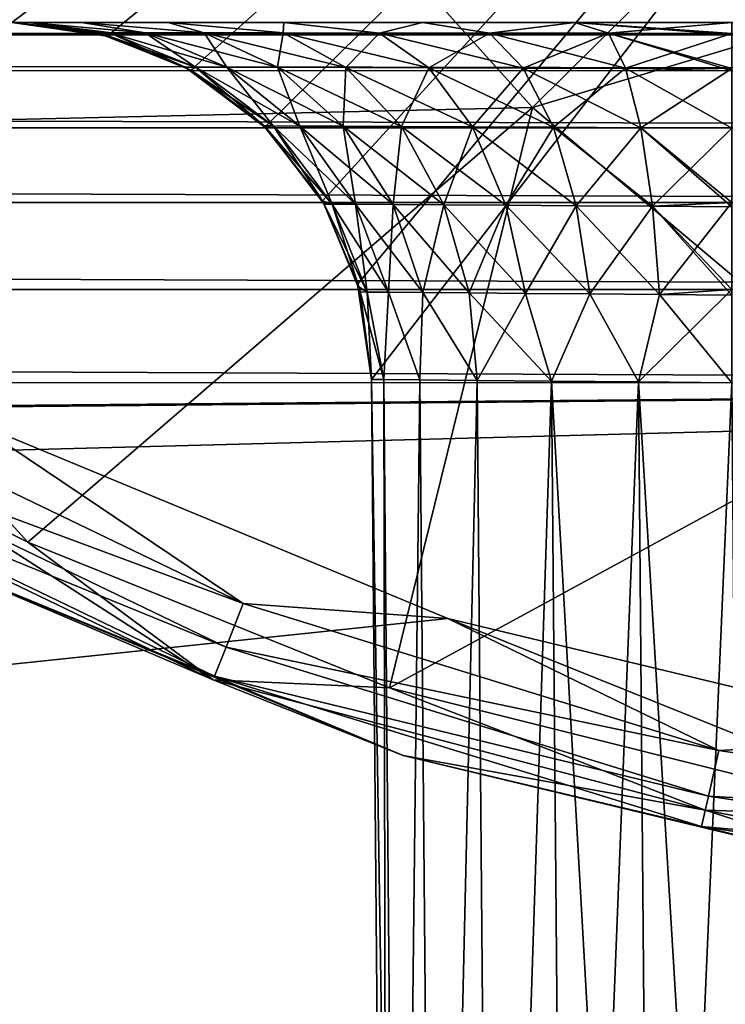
# Model space of a CAD drawing. Header units: metres. Extents: x -205 to 205, y -104 to 104.
# Tile 523 of 656: x -97.011 to -96.031, y 44.179 to 45.546. Entities that reach past the tile are written whole.
import ezdxf

# ---------------------------------------------------------------- set-up
doc = ezdxf.new("R2010")
doc.units = ezdxf.units.M
doc.layers.add('solid_01_2-CONSUMER_EHM_BOX_SW0001', color=7, linetype='CONTINUOUS')

msp = doc.modelspace()

# ---------------------------------------------------------------- linework, layer by layer
at = {"layer": 'solid_01_2-CONSUMER_EHM_BOX_SW0001'}
for points in [[(-200.010849, -74.958488), (-200.010773, 75.041512), (-0.010778, 75.04142)], [(-0.010849, -74.95858), (-200.010849, -74.958488), (-0.010778, 75.04142)], [(-91.959076, 42.820488, 75), (-76.402473, 63.637558, 75), (-185.602478, 63.645401, 75)], [(-92.726151, 42.986298, 75), (-91.959076, 42.820488, 75), (-185.602478, 63.645401, 75)], [(-93.500885, 43.041248, 75), (-92.726151, 42.986298, 75), (-185.602478, 63.645401, 75)], [(-168.500885, 43.051987, 75), (-93.500885, 43.041248, 75), (-185.602478, 63.645401, 75)], [(-105.253662, 47.139633, 63.099998), (-94.903656, 47.138889, 63.099998), (-105.111305, 45.524151, 63.099998)], [(-94.903656, 47.138889, 63.099998), (-104.978691, 45.542892, 63.099998), (-105.111305, 45.524151, 63.099998)], [(-94.903656, 47.138889, 63.099998), (-97.022362, 45.541752, 63.099998), (-104.978691, 45.542892, 63.099998)], [(-94.903656, 47.138889, 63.099998), (-96.889755, 45.522972, 63.099998), (-97.022362, 45.541752, 63.099998)], [(-94.903656, 47.138889, 63.099998), (-96.773636, 45.475456, 63.099998), (-96.889755, 45.522972, 63.099998)], [(-94.903656, 47.138889, 63.099998), (-96.670967, 45.396198, 63.099998), (-96.773636, 45.475456, 63.099998)], [(-94.903656, 47.138889, 63.099998), (-96.590851, 45.294205, 63.099998), (-96.670967, 45.396198, 63.099998)], [(-94.903656, 47.138889, 63.099998), (-96.542351, 45.17849, 63.099998), (-96.590851, 45.294205, 63.099998)], [(-94.903656, 47.138889, 63.099998), (-96.522453, 45.046043, 63.099998), (-96.542351, 45.17849, 63.099998)], [(-94.903656, 47.138889, 63.099998), (-96.500954, 42.541676, 63.099998), (-96.522453, 45.046043, 63.099998)], [(-94.903656, 47.138889, 63.099998), (-93.500954, 42.541248, 63.099998), (-96.500954, 42.541676, 63.099998)], [(-95.600647, 46.115814, 18.185246), (-96.742622, 45.915714, 17.920349), (-96.299217, 45.423752, 17.780788)], [(-95.187721, 45.756878, 18.055279), (-95.600647, 46.115814, 18.185246), (-96.299217, 45.423752, 17.780788)], [(-96.742622, 45.915714, 17.920349), (-97.963486, 46.037395, 17.564064), (-97.523697, 45.39566, 17.425642)], [(-96.299217, 45.423752, 17.780788), (-96.742622, 45.915714, 17.920349), (-97.523697, 45.39566, 17.425642)], [(-95.187721, 45.756878, 18.055279), (-96.299217, 45.423752, 17.780788), (-95.795616, 45.000229, 17.622282)], [(-123.785095, 45.545582, 46.5), (-93.500526, 45.541248, 47.5), (-93.500526, 45.541248, 46.5)], [(-94.761421, 45.541428, 47.5), (-93.500526, 45.541248, 47.5), (-123.785095, 45.545582, 46.5)], [(-123.785095, 45.545582, 46.5), (-93.500526, 45.541248, 46.5), (-93.500526, 45.524345, 46.371098)], [(-123.785095, 45.545582, 46.5), (-93.500526, 45.524345, 46.371098), (-123.785095, 45.528553, 46.370613)], [(-96.805328, 45.541721, 47.877953), (-123.785095, 45.545582, 46.5), (-105.978745, 45.543034, 47.5)], [(-94.761421, 45.541428, 47.5), (-123.785095, 45.545582, 46.5), (-96.022316, 45.541611, 47.5)], [(-96.240219, 45.541641, 47.524025), (-96.022316, 45.541611, 47.5), (-123.785095, 45.545582, 46.5)], [(-96.644348, 45.541698, 47.716984), (-123.785095, 45.545582, 46.5), (-96.805328, 45.541721, 47.877953)], [(-96.451912, 45.541672, 47.596966), (-123.785095, 45.545582, 46.5), (-96.644348, 45.541698, 47.716984)], [(-96.240219, 45.541641, 47.524025), (-123.785095, 45.545582, 46.5), (-96.451912, 45.541672, 47.596966)], [(-96.998329, 45.541748, 48.282085), (-105.978745, 45.543034, 47.5), (-105.760834, 45.543003, 47.524025)], [(-96.925369, 45.541737, 48.070389), (-105.978745, 45.543034, 47.5), (-96.998329, 45.541748, 48.282085)], [(-96.805328, 45.541721, 47.877953), (-105.978745, 45.543034, 47.5), (-96.925369, 45.541737, 48.070389)], [(-96.998329, 45.541748, 48.282085), (-105.760834, 45.543003, 47.524025), (-97.022362, 45.541752, 48.499981)], [(-97.022362, 45.541752, 54.500011), (-96.998329, 45.541748, 54.717911), (-96.904404, 45.527622, 54.5)], [(-97.022362, 45.541752, 51.499996), (-97.022362, 45.541752, 54.500011), (-96.904404, 45.527622, 54.5)], [(-97.022362, 45.541752, 48.499981), (-96.904404, 45.527622, 54.5), (-96.893707, 45.524895, 48.5)], [(-97.022362, 45.541752, 51.499996), (-96.904404, 45.527622, 54.5), (-97.022362, 45.541752, 48.499981)], [(-96.998329, 45.541748, 57.282085), (-96.998329, 45.541748, 54.717911), (-97.022362, 45.541752, 54.500011)], [(-96.998329, 45.541748, 57.282085), (-97.022362, 45.541752, 54.500011), (-97.022362, 45.541752, 57.499981)], [(-96.889755, 45.522972, 63.099998), (-97.022362, 45.541752, 60.299992), (-97.022362, 45.541752, 63.099998)], [(-96.889755, 45.522972, 63.099998), (-97.022362, 45.541752, 57.499981), (-97.022362, 45.541752, 60.299992)], [(-96.889755, 45.522972, 63.099998), (-96.904411, 45.527622, 57.5), (-97.022362, 45.541752, 57.499981)], [(-96.887543, 45.527641, 57.327911), (-97.022362, 45.541752, 57.499981), (-96.904411, 45.527622, 57.5)], [(-96.998329, 45.541748, 57.282085), (-97.022362, 45.541752, 57.499981), (-96.887543, 45.527641, 57.327911)], [(-97.022362, 45.541752, 48.499981), (-96.893707, 45.524895, 48.5), (-96.887543, 45.527641, 48.327911)], [(-96.998329, 45.541748, 48.282085), (-97.022362, 45.541752, 48.499981), (-96.887543, 45.527641, 48.327911)], [(-96.998329, 45.541748, 54.717911), (-96.83712, 45.527576, 54.837486), (-96.887543, 45.527641, 54.672089)], [(-96.998329, 45.541748, 54.717911), (-96.925369, 45.541737, 54.929611), (-96.83712, 45.527576, 54.837486)], [(-96.998329, 45.541748, 54.717911), (-96.887543, 45.527641, 54.672089), (-96.904404, 45.527622, 54.5)], [(-96.925369, 45.541737, 57.070389), (-96.925369, 45.541737, 54.929611), (-96.998329, 45.541748, 54.717911)], [(-96.925369, 45.541737, 57.070389), (-96.998329, 45.541748, 54.717911), (-96.998329, 45.541748, 57.282085)], [(-96.998329, 45.541748, 57.282085), (-96.887543, 45.527641, 57.327911), (-96.83712, 45.527576, 57.162514)], [(-96.925369, 45.541737, 57.070389), (-96.998329, 45.541748, 57.282085), (-96.83712, 45.527576, 57.162514)], [(-96.998329, 45.541748, 48.282085), (-96.887543, 45.527641, 48.327911), (-96.83712, 45.527576, 48.162514)], [(-96.925369, 45.541737, 48.070389), (-96.998329, 45.541748, 48.282085), (-96.83712, 45.527576, 48.162514)], [(-96.925369, 45.541737, 54.929611), (-96.755287, 45.527466, 54.989738), (-96.83712, 45.527576, 54.837486)], [(-96.925369, 45.541737, 54.929611), (-96.805328, 45.541721, 55.122047), (-96.755287, 45.527466, 54.989738)], [(-96.805328, 45.541721, 56.877953), (-96.805328, 45.541721, 55.122047), (-96.925369, 45.541737, 54.929611)], [(-96.805328, 45.541721, 56.877953), (-96.925369, 45.541737, 54.929611), (-96.925369, 45.541737, 57.070389)], [(-96.925369, 45.541737, 57.070389), (-96.83712, 45.527576, 57.162514), (-96.755295, 45.527466, 57.010262)], [(-96.805328, 45.541721, 56.877953), (-96.925369, 45.541737, 57.070389), (-96.755295, 45.527466, 57.010262)], [(-96.925369, 45.541737, 48.070389), (-96.83712, 45.527576, 48.162514), (-96.755295, 45.527466, 48.010262)], [(-96.805328, 45.541721, 47.877953), (-96.925369, 45.541737, 48.070389), (-96.755295, 45.527466, 48.010262)], [(-96.805328, 45.541721, 55.122047), (-96.645287, 45.527321, 55.12294), (-96.755287, 45.527466, 54.989738)], [(-96.805328, 45.541721, 55.122047), (-96.644348, 45.541698, 55.283016), (-96.645287, 45.527321, 55.12294)], [(-96.644348, 45.541698, 56.716984), (-96.644348, 45.541698, 55.283016), (-96.805328, 45.541721, 55.122047)], [(-96.644348, 45.541698, 56.716984), (-96.805328, 45.541721, 55.122047), (-96.805328, 45.541721, 56.877953)], [(-96.805328, 45.541721, 56.877953), (-96.755295, 45.527466, 57.010262), (-96.645287, 45.527325, 56.87706)], [(-96.644348, 45.541698, 56.716984), (-96.805328, 45.541721, 56.877953), (-96.645287, 45.527325, 56.87706)], [(-96.805328, 45.541721, 47.877953), (-96.755295, 45.527466, 48.010262), (-96.645287, 45.527325, 47.87706)], [(-96.644348, 45.541698, 47.716984), (-96.805328, 45.541721, 47.877953), (-96.645287, 45.527325, 47.87706)], [(-96.644348, 45.541698, 55.283016), (-96.511429, 45.527145, 55.231964), (-96.645287, 45.527321, 55.12294)], [(-96.644348, 45.541698, 56.716984), (-96.645287, 45.527325, 56.87706), (-96.511429, 45.527145, 56.768036)], [(-96.644348, 45.541698, 47.716984), (-96.645287, 45.527325, 47.87706), (-96.511429, 45.527145, 47.768036)], [(-96.644348, 45.541698, 55.283016), (-96.451912, 45.541672, 55.403034), (-96.511429, 45.527145, 55.231964)], [(-96.451912, 45.541672, 56.596966), (-96.451912, 45.541672, 55.403034), (-96.644348, 45.541698, 55.283016)], [(-96.451912, 45.541672, 56.596966), (-96.644348, 45.541698, 55.283016), (-96.644348, 45.541698, 56.716984)], [(-96.451912, 45.541672, 56.596966), (-96.644348, 45.541698, 56.716984), (-96.511429, 45.527145, 56.768036)], [(-96.451912, 45.541672, 47.596966), (-96.644348, 45.541698, 47.716984), (-96.511429, 45.527145, 47.768036)], [(-96.451912, 45.541672, 55.403034), (-96.358948, 45.526943, 55.312637), (-96.511429, 45.527145, 55.231964)], [(-96.451912, 45.541672, 56.596966), (-96.511429, 45.527145, 56.768036), (-96.358948, 45.526943, 56.687363)], [(-96.451912, 45.541672, 47.596966), (-96.511429, 45.527145, 47.768036), (-96.358948, 45.526943, 47.687363)], [(-96.451912, 45.541672, 55.403034), (-96.240219, 45.541641, 55.475975), (-96.358948, 45.526943, 55.312637)], [(-96.240219, 45.541641, 56.524025), (-96.240219, 45.541641, 55.475975), (-96.451912, 45.541672, 55.403034)], [(-96.240219, 45.541641, 56.524025), (-96.451912, 45.541672, 55.403034), (-96.451912, 45.541672, 56.596966)], [(-96.240219, 45.541641, 56.524025), (-96.451912, 45.541672, 56.596966), (-96.358948, 45.526943, 56.687363)], [(-96.240219, 45.541641, 47.524025), (-96.451912, 45.541672, 47.596966), (-96.358948, 45.526943, 47.687363)], [(-96.240219, 45.541641, 55.475975), (-96.193779, 45.526722, 55.361912), (-96.358948, 45.526943, 55.312637)], [(-96.240219, 45.541641, 56.524025), (-96.358948, 45.526943, 56.687363), (-96.193779, 45.526722, 56.638084)], [(-96.240219, 45.541641, 47.524025), (-96.358948, 45.526943, 47.687363), (-96.193779, 45.526722, 47.638084)], [(-96.240219, 45.541641, 55.475975), (-96.022308, 45.541611, 55.5), (-96.193779, 45.526722, 55.361912)], [(-96.022316, 45.541611, 56.5), (-96.022308, 45.541611, 55.5), (-96.240219, 45.541641, 55.475975)], [(-96.022316, 45.541611, 56.5), (-96.240219, 45.541641, 55.475975), (-96.240219, 45.541641, 56.524025)], [(-96.240219, 45.541641, 56.524025), (-96.193779, 45.526722, 56.638084), (-96.022324, 45.526459, 56.62215)], [(-96.022316, 45.541611, 56.5), (-96.240219, 45.541641, 56.524025), (-96.022324, 45.526459, 56.62215)], [(-96.240219, 45.541641, 47.524025), (-96.022324, 45.524586, 47.629364), (-96.022316, 45.541611, 47.5)], [(-96.240219, 45.541641, 47.524025), (-96.193779, 45.526722, 47.638084), (-96.022324, 45.524586, 47.629364)], [(-96.193779, 45.526722, 55.361912), (-96.022308, 45.541611, 55.5), (-96.022324, 45.526459, 55.377846)], [(-123.785095, 45.528553, 46.370613), (-93.500534, 45.474457, 46.25034), (-123.785103, 45.478561, 46.249939)], [(-123.785095, 45.528553, 46.370613), (-93.500526, 45.524345, 46.371098), (-93.500534, 45.474457, 46.25034)], [(-96.887543, 45.527641, 57.327911), (-96.904411, 45.527622, 57.5), (-96.766884, 45.479858, 57.351913)], [(-96.889755, 45.522972, 63.099998), (-96.781479, 45.479862, 57.5), (-96.904411, 45.527622, 57.5)], [(-96.766884, 45.479858, 57.351913), (-96.904411, 45.527622, 57.5), (-96.781479, 45.479862, 57.5)], [(-96.904404, 45.527622, 54.5), (-96.887543, 45.527641, 54.672089), (-96.781479, 45.479862, 54.5)], [(-96.893707, 45.524895, 48.5), (-96.904404, 45.527622, 54.5), (-96.781479, 45.479862, 54.5)], [(-96.887543, 45.527641, 48.327911), (-96.893707, 45.524895, 48.5), (-96.766884, 45.479858, 48.351913)], [(-96.893707, 45.524895, 48.5), (-96.781479, 45.479862, 54.5), (-96.773598, 45.475437, 48.5)], [(-96.893707, 45.524895, 48.5), (-96.773598, 45.475437, 48.5), (-96.766884, 45.479858, 48.351913)], [(-96.887543, 45.527641, 54.672089), (-96.766884, 45.479858, 54.648087), (-96.781479, 45.479862, 54.5)], [(-96.887543, 45.527641, 54.672089), (-96.83712, 45.527576, 54.837486), (-96.766884, 45.479858, 54.648087)], [(-96.887543, 45.527641, 57.327911), (-96.766884, 45.479858, 57.351913), (-96.723488, 45.479733, 57.209587)], [(-96.83712, 45.527576, 57.162514), (-96.887543, 45.527641, 57.327911), (-96.723488, 45.479733, 57.209587)], [(-96.887543, 45.527641, 48.327911), (-96.766884, 45.479858, 48.351913), (-96.723488, 45.479733, 48.209587)], [(-96.83712, 45.527576, 48.162514), (-96.887543, 45.527641, 48.327911), (-96.723488, 45.479733, 48.209587)], [(-96.83712, 45.527576, 54.837486), (-96.723488, 45.479733, 54.790413), (-96.766884, 45.479858, 54.648087)], [(-96.83712, 45.527576, 54.837486), (-96.755287, 45.527466, 54.989738), (-96.723488, 45.479733, 54.790413)], [(-96.83712, 45.527576, 57.162514), (-96.723488, 45.479733, 57.209587), (-96.653061, 45.479527, 57.078579)], [(-96.755295, 45.527466, 57.010262), (-96.83712, 45.527576, 57.162514), (-96.653061, 45.479527, 57.078579)], [(-96.83712, 45.527576, 48.162514), (-96.723488, 45.479733, 48.209587), (-96.653061, 45.479527, 48.078579)], [(-96.755295, 45.527466, 48.010262), (-96.83712, 45.527576, 48.162514), (-96.653061, 45.479527, 48.078579)], [(-96.755295, 45.527466, 57.010262), (-96.653061, 45.479527, 57.078579), (-96.558388, 45.479252, 56.963974)], [(-96.645287, 45.527325, 56.87706), (-96.755295, 45.527466, 57.010262), (-96.558388, 45.479252, 56.963974)], [(-96.755295, 45.527466, 48.010262), (-96.653061, 45.479527, 48.078579), (-96.558388, 45.479252, 47.963974)], [(-96.645287, 45.527325, 47.87706), (-96.755295, 45.527466, 48.010262), (-96.558388, 45.479252, 47.963974)], [(-96.755287, 45.527466, 54.989738), (-96.653061, 45.479527, 54.921417), (-96.723488, 45.479733, 54.790413)], [(-96.755287, 45.527466, 54.989738), (-96.645287, 45.527321, 55.12294), (-96.653061, 45.479527, 54.921417)], [(-96.645287, 45.527321, 55.12294), (-96.558388, 45.479252, 55.036026), (-96.653061, 45.479527, 54.921417)], [(-96.645287, 45.527325, 56.87706), (-96.558388, 45.479252, 56.963974), (-96.443192, 45.478916, 56.870182)], [(-96.511429, 45.527145, 56.768036), (-96.645287, 45.527325, 56.87706), (-96.443192, 45.478916, 56.870182)], [(-96.645287, 45.527325, 47.87706), (-96.558388, 45.479252, 47.963974), (-96.443192, 45.478916, 47.870182)], [(-96.511429, 45.527145, 47.768036), (-96.645287, 45.527325, 47.87706), (-96.443192, 45.478916, 47.870182)], [(-96.645287, 45.527321, 55.12294), (-96.511429, 45.527145, 55.231964), (-96.558388, 45.479252, 55.036026)], [(-96.511429, 45.527145, 55.231964), (-96.443192, 45.478912, 55.129818), (-96.558388, 45.479252, 55.036026)], [(-96.511429, 45.527145, 55.231964), (-96.358948, 45.526943, 55.312637), (-96.443192, 45.478912, 55.129818)], [(-96.511429, 45.527145, 56.768036), (-96.443192, 45.478916, 56.870182), (-96.311974, 45.478527, 56.800793)], [(-96.358948, 45.526943, 56.687363), (-96.511429, 45.527145, 56.768036), (-96.311974, 45.478527, 56.800793)], [(-96.511429, 45.527145, 47.768036), (-96.443192, 45.478916, 47.870182), (-96.311974, 45.478527, 47.800793)], [(-96.358948, 45.526943, 47.687363), (-96.511429, 45.527145, 47.768036), (-96.311974, 45.478527, 47.800793)], [(-96.358948, 45.526943, 55.312637), (-96.311966, 45.478527, 55.199207), (-96.443192, 45.478912, 55.129818)], [(-96.358948, 45.526943, 55.312637), (-96.193779, 45.526722, 55.361912), (-96.311966, 45.478527, 55.199207)], [(-96.358948, 45.526943, 56.687363), (-96.311974, 45.478527, 56.800793), (-96.169853, 45.478111, 56.758423)], [(-96.193779, 45.526722, 56.638084), (-96.358948, 45.526943, 56.687363), (-96.169853, 45.478111, 56.758423)], [(-96.358948, 45.526943, 47.687363), (-96.311974, 45.478527, 47.800793), (-96.169853, 45.478111, 47.758423)], [(-96.193779, 45.526722, 47.638084), (-96.358948, 45.526943, 47.687363), (-96.169853, 45.478111, 47.758423)], [(-96.193779, 45.526722, 55.361912), (-96.169853, 45.478111, 55.241573), (-96.311966, 45.478527, 55.199207)], [(-96.193779, 45.526722, 55.361912), (-96.022324, 45.526459, 55.377846), (-96.169853, 45.478111, 55.241573)], [(-96.193779, 45.526722, 56.638084), (-96.169853, 45.478111, 56.758423), (-96.022331, 45.477642, 56.744694)], [(-96.022324, 45.526459, 56.62215), (-96.193779, 45.526722, 56.638084), (-96.022331, 45.477642, 56.744694)], [(-96.193779, 45.526722, 47.638084), (-96.022331, 45.474613, 47.750015), (-96.022324, 45.524586, 47.629364)], [(-96.193779, 45.526722, 47.638084), (-96.169853, 45.478111, 47.758423), (-96.022331, 45.474613, 47.750015)], [(-96.169853, 45.478111, 55.241573), (-96.022324, 45.526459, 55.377846), (-96.022331, 45.477642, 55.255306)], [(-96.889755, 45.522972, 63.099998), (-96.773636, 45.475456, 63.099998), (-96.781479, 45.479862, 57.5)], [(-123.785103, 45.478561, 46.249939), (-93.500549, 45.394985, 46.146633), (-123.78511, 45.399086, 46.146397)], [(-123.785103, 45.478561, 46.249939), (-93.500534, 45.474457, 46.25034), (-93.500549, 45.394985, 46.146633)], [(-96.781479, 45.479862, 54.5), (-96.766884, 45.479858, 54.648087), (-96.67173, 45.398132, 54.5)], [(-96.773598, 45.475437, 48.5), (-96.781479, 45.479862, 54.5), (-96.67173, 45.398132, 54.5)], [(-96.766884, 45.479858, 57.351913), (-96.781479, 45.479862, 57.5), (-96.659195, 45.398071, 57.373337)], [(-96.670967, 45.396198, 63.099998), (-96.67173, 45.398132, 57.5), (-96.781479, 45.479862, 57.5)], [(-96.659195, 45.398071, 57.373337), (-96.781479, 45.479862, 57.5), (-96.67173, 45.398132, 57.5)], [(-96.773636, 45.475456, 63.099998), (-96.670967, 45.396198, 63.099998), (-96.781479, 45.479862, 57.5)], [(-96.766884, 45.479858, 48.351913), (-96.773598, 45.475437, 48.5), (-96.659195, 45.398071, 48.373337)], [(-96.773598, 45.475437, 48.5), (-96.67173, 45.398132, 54.5), (-96.670364, 45.396782, 48.5)], [(-96.773598, 45.475437, 48.5), (-96.670364, 45.396782, 48.5), (-96.659195, 45.398071, 48.373337)], [(-96.766884, 45.479858, 54.648087), (-96.659195, 45.398071, 54.626663), (-96.67173, 45.398132, 54.5)], [(-96.766884, 45.479858, 54.648087), (-96.723488, 45.479733, 54.790413), (-96.659195, 45.398071, 54.626663)], [(-96.766884, 45.479858, 57.351913), (-96.659195, 45.398071, 57.373337), (-96.622086, 45.397892, 57.251598)], [(-96.723488, 45.479733, 57.209587), (-96.766884, 45.479858, 57.351913), (-96.622086, 45.397892, 57.251598)], [(-96.766884, 45.479858, 48.351913), (-96.659195, 45.398071, 48.373337), (-96.622086, 45.397892, 48.251598)], [(-96.723488, 45.479733, 48.209587), (-96.766884, 45.479858, 48.351913), (-96.622086, 45.397892, 48.251598)], [(-96.723488, 45.479733, 54.790413), (-96.622078, 45.397892, 54.748402), (-96.659195, 45.398071, 54.626663)], [(-96.723488, 45.479733, 54.790413), (-96.653061, 45.479527, 54.921417), (-96.622078, 45.397892, 54.748402)], [(-96.723488, 45.479733, 57.209587), (-96.622086, 45.397892, 57.251598), (-96.561852, 45.397602, 57.139534)], [(-96.653061, 45.479527, 57.078579), (-96.723488, 45.479733, 57.209587), (-96.561852, 45.397602, 57.139534)], [(-96.723488, 45.479733, 48.209587), (-96.622086, 45.397892, 48.251598), (-96.561852, 45.397602, 48.139534)], [(-96.653061, 45.479527, 48.078579), (-96.723488, 45.479733, 48.209587), (-96.561852, 45.397602, 48.139534)], [(-96.653061, 45.479527, 54.921417), (-96.561852, 45.397602, 54.860466), (-96.622078, 45.397892, 54.748402)], [(-96.653061, 45.479527, 54.921417), (-96.558388, 45.479252, 55.036026), (-96.561852, 45.397602, 54.860466)], [(-96.653061, 45.479527, 57.078579), (-96.561852, 45.397602, 57.139534), (-96.480888, 45.397209, 57.041489)], [(-96.558388, 45.479252, 56.963974), (-96.653061, 45.479527, 57.078579), (-96.480888, 45.397209, 57.041489)], [(-96.653061, 45.479527, 48.078579), (-96.561852, 45.397602, 48.139534), (-96.480888, 45.397209, 48.041489)], [(-96.558388, 45.479252, 47.963974), (-96.653061, 45.479527, 48.078579), (-96.480888, 45.397209, 48.041489)], [(-96.558388, 45.479252, 55.036026), (-96.480888, 45.397209, 54.958511), (-96.561852, 45.397602, 54.860466)], [(-96.558388, 45.479252, 55.036026), (-96.443192, 45.478912, 55.129818), (-96.480888, 45.397209, 54.958511)], [(-96.558388, 45.479252, 56.963974), (-96.480888, 45.397209, 57.041489), (-96.382362, 45.396729, 56.961235)], [(-96.443192, 45.478916, 56.870182), (-96.558388, 45.479252, 56.963974), (-96.382362, 45.396729, 56.961235)], [(-96.558388, 45.479252, 47.963974), (-96.480888, 45.397209, 48.041489), (-96.382362, 45.396729, 47.961235)], [(-96.443192, 45.478916, 47.870182), (-96.558388, 45.479252, 47.963974), (-96.382362, 45.396729, 47.961235)], [(-96.443192, 45.478912, 55.129818), (-96.382362, 45.396729, 55.038761), (-96.480888, 45.397209, 54.958511)], [(-96.443192, 45.478916, 56.870182), (-96.382362, 45.396729, 56.961235), (-96.270126, 45.396183, 56.901852)], [(-96.311974, 45.478527, 56.800793), (-96.443192, 45.478916, 56.870182), (-96.270126, 45.396183, 56.901852)], [(-96.443192, 45.478916, 47.870182), (-96.382362, 45.396729, 47.961235), (-96.270126, 45.396183, 47.901852)], [(-96.311974, 45.478527, 47.800793), (-96.443192, 45.478916, 47.870182), (-96.270126, 45.396183, 47.901852)], [(-96.443192, 45.478912, 55.129818), (-96.311966, 45.478527, 55.199207), (-96.382362, 45.396729, 55.038761)], [(-96.311966, 45.478527, 55.199207), (-96.270126, 45.396183, 55.098148), (-96.382362, 45.396729, 55.038761)], [(-96.311974, 45.478527, 56.800793), (-96.270126, 45.396183, 56.901852), (-96.148552, 45.395588, 56.865578)], [(-96.169853, 45.478111, 56.758423), (-96.311974, 45.478527, 56.800793), (-96.148552, 45.395588, 56.865578)], [(-96.311974, 45.478527, 47.800793), (-96.270126, 45.396183, 47.901852), (-96.148552, 45.395588, 47.865578)], [(-96.169853, 45.478111, 47.758423), (-96.311974, 45.478527, 47.800793), (-96.148552, 45.395588, 47.865578)], [(-96.311966, 45.478527, 55.199207), (-96.169853, 45.478111, 55.241573), (-96.270126, 45.396183, 55.098148)], [(-96.169853, 45.478111, 55.241573), (-96.148552, 45.395588, 55.134422), (-96.270126, 45.396183, 55.098148)], [(-96.169853, 45.478111, 55.241573), (-96.022331, 45.477642, 55.255306), (-96.148552, 45.395588, 55.134422)], [(-96.169853, 45.478111, 56.758423), (-96.148552, 45.395588, 56.865578), (-96.022346, 45.394966, 56.853752)], [(-96.022331, 45.477642, 56.744694), (-96.169853, 45.478111, 56.758423), (-96.022346, 45.394966, 56.853752)], [(-96.169853, 45.478111, 47.758423), (-96.022346, 45.394966, 47.853752), (-96.022331, 45.474613, 47.750015)], [(-96.169853, 45.478111, 47.758423), (-96.148552, 45.395588, 47.865578), (-96.022346, 45.394966, 47.853752)], [(-96.148552, 45.395588, 55.134422), (-96.022331, 45.477642, 55.255306), (-96.022346, 45.394966, 55.146248)], [(-96.299217, 45.423752, 17.780788), (-97.523697, 45.39566, 17.425642), (-97.00016, 44.820068, 17.260666)], [(-96.299217, 45.423752, 17.780788), (-97.00016, 44.820068, 17.260666), (-96.497528, 44.617958, 17.260666)], [(-95.795616, 45.000229, 17.622282), (-96.299217, 45.423752, 17.780788), (-96.497528, 44.617958, 17.260666)], [(-123.78511, 45.399086, 46.146397), (-93.500565, 45.291363, 46.067051), (-123.785126, 45.295567, 46.066978)], [(-123.78511, 45.399086, 46.146397), (-93.500549, 45.394985, 46.146633), (-93.500565, 45.291363, 46.067051)], [(-97.523697, 45.39566, 17.425642), (-97.174789, 44.906868, 17.260666), (-97.00016, 44.820068, 17.260666)], [(-96.590866, 45.294235, 54.5), (-96.67173, 45.398132, 54.5), (-96.659195, 45.398071, 54.626663)], [(-96.670364, 45.396782, 48.5), (-96.67173, 45.398132, 54.5), (-96.590866, 45.294235, 54.5)], [(-96.659195, 45.398071, 57.373337), (-96.67173, 45.398132, 57.5), (-96.577301, 45.289581, 57.389629)], [(-96.590851, 45.294205, 63.099998), (-96.590858, 45.29422, 57.5), (-96.67173, 45.398132, 57.5)], [(-96.577301, 45.289581, 57.389629), (-96.67173, 45.398132, 57.5), (-96.590858, 45.29422, 57.5)], [(-96.670967, 45.396198, 63.099998), (-96.590851, 45.294205, 63.099998), (-96.67173, 45.398132, 57.5)], [(-96.659195, 45.398071, 48.373337), (-96.670364, 45.396782, 48.5), (-96.577301, 45.289581, 48.389629)], [(-96.670364, 45.396782, 48.5), (-96.590866, 45.294235, 54.5), (-96.588242, 45.2897, 48.5)], [(-96.670364, 45.396782, 48.5), (-96.588242, 45.2897, 48.5), (-96.577301, 45.289581, 48.389629)], [(-96.659195, 45.398071, 54.626663), (-96.577301, 45.289577, 54.610371), (-96.590866, 45.294235, 54.5)], [(-96.659195, 45.398071, 54.626663), (-96.622078, 45.397892, 54.748402), (-96.577301, 45.289577, 54.610371)], [(-96.659195, 45.398071, 57.373337), (-96.577301, 45.289581, 57.389629), (-96.544991, 45.28936, 57.283539)], [(-96.622086, 45.397892, 57.251598), (-96.659195, 45.398071, 57.373337), (-96.544991, 45.28936, 57.283539)], [(-96.659195, 45.398071, 48.373337), (-96.577301, 45.289581, 48.389629), (-96.544991, 45.28936, 48.283539)], [(-96.622086, 45.397892, 48.251598), (-96.659195, 45.398071, 48.373337), (-96.544991, 45.28936, 48.283539)], [(-96.622086, 45.397892, 57.251598), (-96.544991, 45.28936, 57.283539), (-96.492554, 45.289001, 57.185852)], [(-96.561852, 45.397602, 57.139534), (-96.622086, 45.397892, 57.251598), (-96.492554, 45.289001, 57.185852)], [(-96.622086, 45.397892, 48.251598), (-96.544991, 45.28936, 48.283539), (-96.492554, 45.289001, 48.185852)], [(-96.561852, 45.397602, 48.139534), (-96.622086, 45.397892, 48.251598), (-96.492554, 45.289001, 48.185852)], [(-96.622078, 45.397892, 54.748402), (-96.544991, 45.28936, 54.716461), (-96.577301, 45.289577, 54.610371)], [(-96.622078, 45.397892, 54.748402), (-96.561852, 45.397602, 54.860466), (-96.544991, 45.28936, 54.716461)], [(-96.561852, 45.397602, 54.860466), (-96.492554, 45.289001, 54.814148), (-96.544991, 45.28936, 54.716461)], [(-96.561852, 45.397602, 54.860466), (-96.480888, 45.397209, 54.958511), (-96.492554, 45.289001, 54.814148)], [(-96.561852, 45.397602, 57.139534), (-96.492554, 45.289001, 57.185852), (-96.422035, 45.288521, 57.100357)], [(-96.480888, 45.397209, 57.041489), (-96.561852, 45.397602, 57.139534), (-96.422035, 45.288521, 57.100357)], [(-96.561852, 45.397602, 48.139534), (-96.492554, 45.289001, 48.185852), (-96.422035, 45.288521, 48.100357)], [(-96.480888, 45.397209, 48.041489), (-96.561852, 45.397602, 48.139534), (-96.422035, 45.288521, 48.100357)], [(-96.480888, 45.397209, 54.958511), (-96.422035, 45.288521, 54.899643), (-96.492554, 45.289001, 54.814148)], [(-96.480888, 45.397209, 54.958511), (-96.382362, 45.396729, 55.038761), (-96.422035, 45.288521, 54.899643)], [(-96.480888, 45.397209, 57.041489), (-96.422035, 45.288521, 57.100357), (-96.336205, 45.287933, 57.030338)], [(-96.382362, 45.396729, 56.961235), (-96.480888, 45.397209, 57.041489), (-96.336205, 45.287933, 57.030338)], [(-96.480888, 45.397209, 48.041489), (-96.422035, 45.288521, 48.100357), (-96.336205, 45.287933, 48.030338)], [(-96.382362, 45.396729, 47.961235), (-96.480888, 45.397209, 48.041489), (-96.336205, 45.287933, 48.030338)], [(-96.382362, 45.396729, 55.038761), (-96.336205, 45.287933, 54.969658), (-96.422035, 45.288521, 54.899643)], [(-96.382362, 45.396729, 55.038761), (-96.270126, 45.396183, 55.098148), (-96.336205, 45.287933, 54.969658)], [(-96.382362, 45.396729, 56.961235), (-96.336205, 45.287933, 57.030338), (-96.238396, 45.287262, 56.978481)], [(-96.270126, 45.396183, 56.901852), (-96.382362, 45.396729, 56.961235), (-96.238396, 45.287262, 56.978481)], [(-96.382362, 45.396729, 47.961235), (-96.336205, 45.287933, 48.030338), (-96.238396, 45.287262, 47.978481)], [(-96.270126, 45.396183, 47.901852), (-96.382362, 45.396729, 47.961235), (-96.238396, 45.287262, 47.978481)], [(-96.270126, 45.396183, 55.098148), (-96.238396, 45.287262, 55.021519), (-96.336205, 45.287933, 54.969658)], [(-96.270126, 45.396183, 55.098148), (-96.148552, 45.395588, 55.134422), (-96.238396, 45.287262, 55.021519)], [(-96.270126, 45.396183, 56.901852), (-96.238396, 45.287262, 56.978481), (-96.132423, 45.286533, 56.946751)], [(-96.148552, 45.395588, 56.865578), (-96.270126, 45.396183, 56.901852), (-96.132423, 45.286533, 56.946751)], [(-96.270126, 45.396183, 47.901852), (-96.238396, 45.287262, 47.978481), (-96.132423, 45.286533, 47.946751)], [(-96.148552, 45.395588, 47.865578), (-96.270126, 45.396183, 47.901852), (-96.132423, 45.286533, 47.946751)], [(-96.148552, 45.395588, 55.134422), (-96.132423, 45.286533, 55.053249), (-96.238396, 45.287262, 55.021519)], [(-96.148552, 45.395588, 55.134422), (-96.022346, 45.394966, 55.146248), (-96.132423, 45.286533, 55.053249)], [(-96.148552, 45.395588, 56.865578), (-96.132423, 45.286533, 56.946751), (-96.022362, 45.291641, 56.932995)], [(-96.022362, 45.291641, 56.932995), (-96.022346, 45.394966, 56.853752), (-96.148552, 45.395588, 56.865578)], [(-96.148552, 45.395588, 47.865578), (-96.132423, 45.286533, 47.946751), (-96.022362, 45.285828, 47.936298)], [(-96.148552, 45.395588, 47.865578), (-96.022362, 45.285828, 47.936298), (-96.022346, 45.394966, 47.853752)], [(-96.132423, 45.286533, 55.053249), (-96.022346, 45.394966, 55.146248), (-96.022362, 45.291622, 55.066994)], [(-123.785126, 45.295567, 46.066978), (-93.50058, 45.170658, 46.017036), (-123.785141, 45.174923, 46.017017)], [(-123.785126, 45.295567, 46.066978), (-93.500565, 45.291363, 46.067051), (-93.50058, 45.170658, 46.017036)], [(-96.54039, 45.174557, 54.5), (-96.590866, 45.294235, 54.5), (-96.577301, 45.289577, 54.610371)], [(-96.588242, 45.2897, 48.5), (-96.590866, 45.294235, 54.5), (-96.54039, 45.174557, 54.5)], [(-96.542351, 45.17849, 63.099998), (-96.540398, 45.174557, 57.5), (-96.590858, 45.29422, 57.5)], [(-96.528549, 45.167355, 57.39933), (-96.590858, 45.29422, 57.5), (-96.540398, 45.174557, 57.5)], [(-96.590851, 45.294205, 63.099998), (-96.542351, 45.17849, 63.099998), (-96.590858, 45.29422, 57.5)], [(-96.577301, 45.289581, 57.389629), (-96.590858, 45.29422, 57.5), (-96.528549, 45.167355, 57.39933)], [(-96.588242, 45.2897, 48.5), (-96.54039, 45.174557, 54.5), (-96.538521, 45.167561, 48.5)], [(-96.588242, 45.2897, 48.5), (-96.538521, 45.167561, 48.5), (-96.528549, 45.167355, 48.39933)], [(-96.577301, 45.289581, 48.389629), (-96.588242, 45.2897, 48.5), (-96.528549, 45.167355, 48.39933)], [(-96.577301, 45.289581, 57.389629), (-96.528549, 45.167355, 57.39933), (-96.49913, 45.16711, 57.302544)], [(-96.544991, 45.28936, 57.283539), (-96.577301, 45.289581, 57.389629), (-96.49913, 45.16711, 57.302544)], [(-96.577301, 45.289581, 48.389629), (-96.528549, 45.167355, 48.39933), (-96.49913, 45.16711, 48.302544)], [(-96.544991, 45.28936, 48.283539), (-96.577301, 45.289581, 48.389629), (-96.49913, 45.16711, 48.302544)], [(-96.577301, 45.289577, 54.610371), (-96.528549, 45.167355, 54.60067), (-96.54039, 45.174557, 54.5)], [(-96.577301, 45.289577, 54.610371), (-96.544991, 45.28936, 54.716461), (-96.528549, 45.167355, 54.60067)], [(-96.544991, 45.28936, 54.716461), (-96.49913, 45.16711, 54.697456), (-96.528549, 45.167355, 54.60067)], [(-96.544991, 45.28936, 54.716461), (-96.492554, 45.289001, 54.814148), (-96.49913, 45.16711, 54.697456)], [(-96.544991, 45.28936, 57.283539), (-96.49913, 45.16711, 57.302544), (-96.451355, 45.166714, 57.21339)], [(-96.492554, 45.289001, 57.185852), (-96.544991, 45.28936, 57.283539), (-96.451355, 45.166714, 57.21339)], [(-96.544991, 45.28936, 48.283539), (-96.49913, 45.16711, 48.302544), (-96.451355, 45.166714, 48.21339)], [(-96.492554, 45.289001, 48.185852), (-96.544991, 45.28936, 48.283539), (-96.451355, 45.166714, 48.21339)], [(-96.492554, 45.289001, 54.814148), (-96.451355, 45.166714, 54.78661), (-96.49913, 45.16711, 54.697456)], [(-96.492554, 45.289001, 54.814148), (-96.422035, 45.288521, 54.899643), (-96.451355, 45.166714, 54.78661)], [(-96.492554, 45.289001, 57.185852), (-96.451355, 45.166714, 57.21339), (-96.3871, 45.16618, 57.135311)], [(-96.422035, 45.288521, 57.100357), (-96.492554, 45.289001, 57.185852), (-96.3871, 45.16618, 57.135311)], [(-96.492554, 45.289001, 48.185852), (-96.451355, 45.166714, 48.21339), (-96.3871, 45.16618, 48.135311)], [(-96.422035, 45.288521, 48.100357), (-96.492554, 45.289001, 48.185852), (-96.3871, 45.16618, 48.135311)], [(-96.422035, 45.288521, 54.899643), (-96.3871, 45.16618, 54.864689), (-96.451355, 45.166714, 54.78661)], [(-96.422035, 45.288521, 54.899643), (-96.336205, 45.287933, 54.969658), (-96.3871, 45.16618, 54.864689)], [(-96.422035, 45.288521, 57.100357), (-96.3871, 45.16618, 57.135311), (-96.308853, 45.165527, 57.071308)], [(-96.336205, 45.287933, 57.030338), (-96.422035, 45.288521, 57.100357), (-96.308853, 45.165527, 57.071308)], [(-96.422035, 45.288521, 48.100357), (-96.3871, 45.16618, 48.135311), (-96.308853, 45.165527, 48.071308)], [(-96.336205, 45.287933, 48.030338), (-96.422035, 45.288521, 48.100357), (-96.308853, 45.165527, 48.071308)], [(-96.336205, 45.287933, 54.969658), (-96.308853, 45.165527, 54.928692), (-96.3871, 45.16618, 54.864689)], [(-96.336205, 45.287933, 54.969658), (-96.238396, 45.287262, 55.021519), (-96.308853, 45.165527, 54.928692)], [(-96.336205, 45.287933, 57.030338), (-96.308853, 45.165527, 57.071308), (-96.219635, 45.164783, 57.023834)], [(-96.238396, 45.287262, 56.978481), (-96.336205, 45.287933, 57.030338), (-96.219635, 45.164783, 57.023834)], [(-96.336205, 45.287933, 48.030338), (-96.308853, 45.165527, 48.071308), (-96.219635, 45.164783, 48.023834)], [(-96.238396, 45.287262, 47.978481), (-96.336205, 45.287933, 48.030338), (-96.219635, 45.164783, 48.023834)], [(-96.238396, 45.287262, 55.021519), (-96.219635, 45.164783, 54.976166), (-96.308853, 45.165527, 54.928692)], [(-96.238396, 45.287262, 55.021519), (-96.132423, 45.286533, 55.053249), (-96.219635, 45.164783, 54.976166)], [(-96.238396, 45.287262, 56.978481), (-96.219635, 45.164783, 57.023834), (-96.122902, 45.163979, 56.994698)], [(-96.132423, 45.286533, 56.946751), (-96.238396, 45.287262, 56.978481), (-96.122902, 45.163979, 56.994698)], [(-96.238396, 45.287262, 47.978481), (-96.219635, 45.164783, 48.023834), (-96.122902, 45.163979, 47.994698)], [(-96.132423, 45.286533, 47.946751), (-96.238396, 45.287262, 47.978481), (-96.122902, 45.163979, 47.994698)], [(-96.132423, 45.286533, 55.053249), (-96.122902, 45.163979, 55.005302), (-96.219635, 45.164783, 54.976166)], [(-96.022377, 45.170971, 56.982975), (-96.022362, 45.291641, 56.932995), (-96.132423, 45.286533, 56.946751)], [(-96.132423, 45.286533, 55.053249), (-96.022362, 45.291622, 55.066994), (-96.122902, 45.163979, 55.005302)], [(-96.132423, 45.286533, 56.946751), (-96.122902, 45.163979, 56.994698), (-96.022377, 45.170971, 56.982975)], [(-96.132423, 45.286533, 47.946751), (-96.122902, 45.163979, 47.994698), (-96.022377, 45.163265, 47.984974)], [(-96.132423, 45.286533, 47.946751), (-96.022377, 45.163265, 47.984974), (-96.022362, 45.285828, 47.936298)], [(-96.122902, 45.163979, 55.005302), (-96.022362, 45.291622, 55.066994), (-96.022377, 45.170971, 55.017025)], [(-123.785141, 45.174923, 46.017017), (-93.500595, 45.041248, 46), (-123.785164, 45.045582, 46)], [(-123.785141, 45.174923, 46.017017), (-93.50058, 45.170658, 46.017036), (-93.500595, 45.041248, 46)], [(-96.542351, 45.17849, 63.099998), (-96.522453, 45.046043, 63.099998), (-96.540398, 45.174557, 57.5)], [(-96.540398, 45.174557, 57.5), (-96.522453, 45.046043, 63.099998), (-96.522453, 45.046043, 57.5)], [(-96.505432, 45.045895, 57.370663), (-96.540398, 45.174557, 57.5), (-96.522453, 45.046043, 57.5)], [(-96.505432, 45.045895, 57.370663), (-96.528549, 45.167355, 57.39933), (-96.540398, 45.174557, 57.5)], [(-96.522453, 45.046043, 54.5), (-96.54039, 45.174557, 54.5), (-96.528549, 45.167355, 54.60067)], [(-96.538521, 45.167561, 48.5), (-96.54039, 45.174557, 54.5), (-96.522453, 45.046043, 54.5)], [(-96.151871, 45.042755, 54.982948), (-96.022377, 45.170971, 55.017025), (-96.0224, 45.041611, 55)], [(-96.151871, 45.042755, 54.982948), (-96.122902, 45.163979, 55.005302), (-96.022377, 45.170971, 55.017025)], [(-96.022377, 45.170971, 56.982975), (-96.122902, 45.163979, 56.994698), (-96.0224, 45.041611, 57)], [(-96.538521, 45.167561, 48.5), (-96.522453, 45.046043, 54.5), (-96.522453, 45.046043, 48.5)], [(-96.505432, 45.045895, 48.370663), (-96.538521, 45.167561, 48.5), (-96.522453, 45.046043, 48.5)], [(-96.505432, 45.045895, 48.370663), (-96.528549, 45.167355, 48.39933), (-96.538521, 45.167561, 48.5)], [(-96.505432, 45.045895, 54.629337), (-96.528549, 45.167355, 54.60067), (-96.49913, 45.16711, 54.697456)], [(-96.505432, 45.045895, 54.629337), (-96.522453, 45.046043, 54.5), (-96.528549, 45.167355, 54.60067)], [(-96.505432, 45.045895, 57.370663), (-96.49913, 45.16711, 57.302544), (-96.528549, 45.167355, 57.39933)], [(-96.505432, 45.045895, 48.370663), (-96.49913, 45.16711, 48.302544), (-96.528549, 45.167355, 48.39933)], [(-96.455505, 45.045448, 54.749916), (-96.505432, 45.045895, 54.629337), (-96.49913, 45.16711, 54.697456)], [(-96.505432, 45.045895, 57.370663), (-96.455505, 45.045448, 57.250084), (-96.49913, 45.16711, 57.302544)], [(-96.505432, 45.045895, 48.370663), (-96.455505, 45.045448, 48.250084), (-96.49913, 45.16711, 48.302544)], [(-96.455505, 45.045448, 54.749916), (-96.49913, 45.16711, 54.697456), (-96.451355, 45.166714, 54.78661)], [(-96.455505, 45.045448, 57.250084), (-96.451355, 45.166714, 57.21339), (-96.49913, 45.16711, 57.302544)], [(-96.455505, 45.045448, 48.250084), (-96.451355, 45.166714, 48.21339), (-96.49913, 45.16711, 48.302544)], [(-96.37606, 45.044746, 54.853485), (-96.455505, 45.045448, 54.749916), (-96.451355, 45.166714, 54.78661)], [(-96.455505, 45.045448, 57.250084), (-96.37606, 45.044746, 57.146515), (-96.451355, 45.166714, 57.21339)], [(-96.455505, 45.045448, 48.250084), (-96.37606, 45.044746, 48.146515), (-96.451355, 45.166714, 48.21339)], [(-96.37606, 45.044746, 54.853485), (-96.451355, 45.166714, 54.78661), (-96.3871, 45.16618, 54.864689)], [(-96.37606, 45.044746, 57.146515), (-96.3871, 45.16618, 57.135311), (-96.451355, 45.166714, 57.21339)], [(-96.37606, 45.044746, 48.146515), (-96.3871, 45.16618, 48.135311), (-96.451355, 45.166714, 48.21339)], [(-96.37606, 45.044746, 54.853485), (-96.3871, 45.16618, 54.864689), (-96.308853, 45.165527, 54.928692)], [(-96.272499, 45.043827, 57.067032), (-96.308853, 45.165527, 57.071308), (-96.3871, 45.16618, 57.135311)], [(-96.37606, 45.044746, 57.146515), (-96.272499, 45.043827, 57.067032), (-96.3871, 45.16618, 57.135311)], [(-96.272499, 45.043827, 48.067032), (-96.308853, 45.165527, 48.071308), (-96.3871, 45.16618, 48.135311)], [(-96.37606, 45.044746, 48.146515), (-96.272499, 45.043827, 48.067032), (-96.3871, 45.16618, 48.135311)], [(-96.272499, 45.043827, 54.932968), (-96.37606, 45.044746, 54.853485), (-96.308853, 45.165527, 54.928692)], [(-96.272499, 45.043827, 54.932968), (-96.308853, 45.165527, 54.928692), (-96.219635, 45.164783, 54.976166)], [(-96.272499, 45.043827, 57.067032), (-96.219635, 45.164783, 57.023834), (-96.308853, 45.165527, 57.071308)], [(-96.272499, 45.043827, 48.067032), (-96.219635, 45.164783, 48.023834), (-96.308853, 45.165527, 48.071308)], [(-96.151871, 45.042755, 54.982948), (-96.272499, 45.043827, 54.932968), (-96.219635, 45.164783, 54.976166)], [(-96.272499, 45.043827, 57.067032), (-96.151871, 45.042755, 57.017052), (-96.219635, 45.164783, 57.023834)], [(-96.272499, 45.043827, 48.067032), (-96.151871, 45.042755, 48.017052), (-96.219635, 45.164783, 48.023834)], [(-96.151871, 45.042755, 54.982948), (-96.219635, 45.164783, 54.976166), (-96.122902, 45.163979, 55.005302)], [(-96.151871, 45.042755, 57.017052), (-96.122902, 45.163979, 56.994698), (-96.219635, 45.164783, 57.023834)], [(-96.151871, 45.042755, 48.017052), (-96.122902, 45.163979, 47.994698), (-96.219635, 45.164783, 48.023834)], [(-96.151871, 45.042755, 48.017052), (-96.0224, 45.041611, 48), (-96.122902, 45.163979, 47.994698)], [(-96.151871, 45.042755, 57.017052), (-96.0224, 45.041611, 57), (-96.122902, 45.163979, 56.994698)], [(-96.122902, 45.163979, 47.994698), (-96.0224, 45.041611, 48), (-96.022377, 45.163265, 47.984974)], [(-168.500885, 43.051987, 46), (-128.324265, 44.714428, 46), (-93.500595, 45.041248, 46)], [(-93.500885, 43.041248, 46), (-168.500885, 43.051987, 46), (-93.500595, 45.041248, 46)], [(-93.500595, 45.041248, 46), (-128.324265, 44.714428, 46), (-128.034149, 44.735554, 46)], [(-128.034149, 44.735554, 46), (-123.785164, 45.045582, 46), (-93.500595, 45.041248, 46)], [(-97.356476, 44.978622, 13.558523), (-97.32399, 45.034893, 13.515164), (-96.701004, 44.734879, 13.515164)], [(-96.701004, 44.734879, 13.515164), (-97.32399, 45.034893, 13.515164), (-97.07634, 44.987328, 13.5)], [(-96.522453, 45.046043, 54.5), (-96.500954, 42.541676, 54.5), (-96.500954, 42.541676, 48.5)], [(-96.505432, 45.045895, 54.629337), (-96.500954, 42.541676, 54.5), (-96.522453, 45.046043, 54.5)], [(-96.522453, 45.046043, 48.5), (-96.500954, 42.541676, 48.5), (-96.483894, 42.541676, 48.370491)], [(-96.522453, 45.046043, 48.5), (-96.522453, 45.046043, 54.5), (-96.500954, 42.541676, 48.5)], [(-96.505432, 45.045895, 48.370663), (-96.522453, 45.046043, 48.5), (-96.483894, 42.541676, 48.370491)], [(-96.522453, 45.046043, 63.099998), (-96.500954, 42.541676, 63.099998), (-96.500954, 42.541676, 57.5)], [(-96.522453, 45.046043, 57.5), (-96.500954, 42.541676, 57.5), (-96.483894, 42.541676, 57.370491)], [(-96.522453, 45.046043, 57.5), (-96.522453, 45.046043, 63.099998), (-96.500954, 42.541676, 57.5)], [(-96.505432, 45.045895, 57.370663), (-96.522453, 45.046043, 57.5), (-96.483894, 42.541676, 57.370491)], [(-96.505432, 45.045895, 54.629337), (-96.483894, 42.541676, 54.629509), (-96.500954, 42.541676, 54.5)], [(-96.455505, 45.045448, 54.749916), (-96.483894, 42.541676, 54.629509), (-96.505432, 45.045895, 54.629337)], [(-96.505432, 45.045895, 48.370663), (-96.483894, 42.541676, 48.370491), (-96.455505, 45.045448, 48.250084)], [(-96.505432, 45.045895, 57.370663), (-96.483894, 42.541676, 57.370491), (-96.455505, 45.045448, 57.250084)], [(-96.455505, 45.045448, 54.749916), (-96.434006, 42.541668, 54.749928), (-96.483894, 42.541676, 54.629509)], [(-96.455505, 45.045448, 48.250084), (-96.483894, 42.541676, 48.370491), (-96.434006, 42.541668, 48.250072)], [(-96.455505, 45.045448, 57.250084), (-96.483894, 42.541676, 57.370491), (-96.434006, 42.541668, 57.250072)], [(-96.37606, 45.044746, 54.853485), (-96.434006, 42.541668, 54.749928), (-96.455505, 45.045448, 54.749916)], [(-96.455505, 45.045448, 48.250084), (-96.434006, 42.541668, 48.250072), (-96.37606, 45.044746, 48.146515)], [(-96.455505, 45.045448, 57.250084), (-96.434006, 42.541668, 57.250072), (-96.37606, 45.044746, 57.146515)], [(-96.37606, 45.044746, 54.853485), (-96.354507, 42.541656, 54.85355), (-96.434006, 42.541668, 54.749928)], [(-96.37606, 45.044746, 48.146515), (-96.434006, 42.541668, 48.250072), (-96.354507, 42.541656, 48.14645)], [(-96.37606, 45.044746, 57.146515), (-96.434006, 42.541668, 57.250072), (-96.354507, 42.541656, 57.14645)], [(-96.272499, 45.043827, 54.932968), (-96.354507, 42.541656, 54.85355), (-96.37606, 45.044746, 54.853485)], [(-96.37606, 45.044746, 48.146515), (-96.354507, 42.541656, 48.14645), (-96.272499, 45.043827, 48.067032)], [(-96.37606, 45.044746, 57.146515), (-96.354507, 42.541656, 57.14645), (-96.272499, 45.043827, 57.067032)], [(-96.272499, 45.043827, 54.932968), (-96.250877, 42.541641, 54.933052), (-96.354507, 42.541656, 54.85355)], [(-96.272499, 45.043827, 48.067032), (-96.354507, 42.541656, 48.14645), (-96.250877, 42.541641, 48.066948)], [(-96.272499, 45.043827, 57.067032), (-96.354507, 42.541656, 57.14645), (-96.250877, 42.541641, 57.066948)], [(-96.151871, 45.042755, 54.982948), (-96.250877, 42.541641, 54.933052), (-96.272499, 45.043827, 54.932968)], [(-96.272499, 45.043827, 48.067032), (-96.250877, 42.541641, 48.066948), (-96.130455, 42.541626, 48.017067)], [(-96.272499, 45.043827, 48.067032), (-96.130455, 42.541626, 48.017067), (-96.151871, 45.042755, 48.017052)], [(-96.272499, 45.043827, 57.067032), (-96.250877, 42.541641, 57.066948), (-96.130455, 42.541626, 57.017067)], [(-96.272499, 45.043827, 57.067032), (-96.130455, 42.541626, 57.017067), (-96.151871, 45.042755, 57.017052)], [(-96.151871, 45.042755, 54.982948), (-96.130455, 42.541626, 54.982933), (-96.250877, 42.541641, 54.933052)], [(-96.151871, 45.042755, 54.982948), (-96.0224, 45.041611, 55), (-96.130455, 42.541626, 54.982933)], [(-96.151871, 45.042755, 48.017052), (-96.130455, 42.541626, 48.017067), (-96.000938, 42.541607, 48)], [(-96.151871, 45.042755, 48.017052), (-96.000938, 42.541607, 48), (-96.0224, 45.041611, 48)], [(-96.151871, 45.042755, 57.017052), (-96.130455, 42.541626, 57.017067), (-96.000938, 42.541607, 57)], [(-96.151871, 45.042755, 57.017052), (-96.000938, 42.541607, 57), (-96.0224, 45.041611, 57)], [(-96.0224, 45.041611, 55), (-96.000938, 42.541607, 55), (-96.130455, 42.541626, 54.982933)], [(-95.795616, 45.000229, 17.622282), (-96.497528, 44.617958, 17.260666), (-95.783272, 44.439178, 17.260666)], [(-96.416679, 44.714111, 13.5), (-97.07634, 44.987328, 13.5), (-107.582649, 43.543262, 13.5)], [(-97.356476, 44.978622, 13.558523), (-96.724739, 44.674397, 13.558523), (-97.378181, 44.941029, 13.623464)], [(-97.356476, 44.978622, 13.558523), (-96.701004, 44.734879, 13.515164), (-96.724739, 44.674397, 13.558523)], [(-96.701004, 44.734879, 13.515164), (-97.07634, 44.987328, 13.5), (-96.416679, 44.714111, 13.5)], [(-97.378181, 44.941029, 13.623464), (-96.740601, 44.633987, 13.623464), (-97.167236, 44.809177, 13.7)], [(-96.724739, 44.674397, 13.558523), (-96.740601, 44.633987, 13.623464), (-97.378181, 44.941029, 13.623464)], [(-97.167236, 44.809177, 17.098219), (-96.742554, 44.629013, 17.160311), (-97.380852, 44.936401, 17.160311)], [(-97.380852, 44.936401, 17.160311), (-96.742554, 44.629013, 17.160311), (-97.174789, 44.906868, 17.260666)], [(-96.742554, 44.629013, 17.160311), (-97.00016, 44.820068, 17.260666), (-97.174789, 44.906868, 17.260666)], [(-96.742554, 44.629013, 17.160311), (-96.497528, 44.617958, 17.260666), (-97.00016, 44.820068, 17.260666)], [(-97.167236, 44.809177, 17.098219), (-96.478607, 44.523941, 17.098219), (-96.742554, 44.629013, 17.160311)], [(-96.478607, 44.523941, 13.7), (-96.478607, 44.523941, 17.098219), (-97.167236, 44.809177, 17.098219)], [(-97.167236, 44.809177, 13.7), (-96.478607, 44.523941, 13.7), (-97.167236, 44.809177, 17.098219)], [(-96.740601, 44.633987, 13.623464), (-96.478607, 44.523941, 13.7), (-97.167236, 44.809177, 13.7)], [(-96.724739, 44.674397, 13.558523), (-96.701004, 44.734879, 13.515164), (-96.04026, 44.531067, 13.515164)], [(-96.04026, 44.531067, 13.515164), (-96.701004, 44.734879, 13.515164), (-96.416679, 44.714111, 13.5)], [(-96.416679, 44.714111, 13.5), (-107.582649, 43.543262, 13.5), (-93.500816, 43.541248, 13.5)], [(-95.722397, 44.547455, 13.5), (-96.416679, 44.714111, 13.5), (-93.500816, 43.541248, 13.5)], [(-96.04026, 44.531067, 13.515164), (-96.416679, 44.714111, 13.5), (-95.722397, 44.547455, 13.5)], [(-96.724739, 44.674397, 13.558523), (-96.054718, 44.46772, 13.558523), (-96.740601, 44.633987, 13.623464)], [(-96.724739, 44.674397, 13.558523), (-96.04026, 44.531067, 13.515164), (-96.054718, 44.46772, 13.558523)], [(-96.478607, 44.523941, 17.098219), (-96.059174, 44.448215, 17.216368), (-96.742554, 44.629013, 17.160311)], [(-96.742554, 44.629013, 17.160311), (-96.059174, 44.448215, 17.216368), (-96.497528, 44.617958, 17.260666)], [(-96.740601, 44.633987, 13.623464), (-96.064377, 44.4254, 13.623464), (-96.478607, 44.523941, 13.7)], [(-96.054718, 44.46772, 13.558523), (-96.064377, 44.4254, 13.623464), (-96.740601, 44.633987, 13.623464)], [(-96.059174, 44.448215, 17.216368), (-95.783272, 44.439178, 17.260666), (-96.497528, 44.617958, 17.260666)], [(-95.356522, 44.428009, 13.515164), (-96.04026, 44.531067, 13.515164), (-95.722397, 44.547455, 13.5)], [(-96.054718, 44.46772, 13.558523), (-96.04026, 44.531067, 13.515164), (-95.356522, 44.428009, 13.515164)], [(-96.478607, 44.523941, 17.098219), (-95.753845, 44.349941, 17.098219), (-96.059174, 44.448215, 17.216368)], [(-95.753845, 44.349941, 13.7), (-95.753845, 44.349941, 17.098219), (-96.478607, 44.523941, 17.098219)], [(-96.478607, 44.523941, 13.7), (-95.753845, 44.349941, 13.7), (-96.478607, 44.523941, 17.098219)], [(-96.064377, 44.4254, 13.623464), (-95.753845, 44.349941, 13.7), (-96.478607, 44.523941, 13.7)], [(-96.054718, 44.46772, 13.558523), (-95.361382, 44.363216, 13.558523), (-96.064377, 44.4254, 13.623464)], [(-96.054718, 44.46772, 13.558523), (-95.356522, 44.428009, 13.515164), (-95.361382, 44.363216, 13.558523)], [(-95.753845, 44.349941, 17.098219), (-95.365021, 44.314602, 17.160311), (-96.059174, 44.448215, 17.216368)], [(-96.059174, 44.448215, 17.216368), (-95.365021, 44.314602, 17.160311), (-95.783272, 44.439178, 17.260666)], [(-96.064377, 44.4254, 13.623464), (-95.364624, 44.319927, 13.623464), (-95.753845, 44.349941, 13.7)], [(-95.361382, 44.363216, 13.558523), (-95.364624, 44.319927, 13.623464), (-96.064377, 44.4254, 13.623464)]]:
    msp.add_3dface(points, dxfattribs=at)

doc.saveas('drawing.dxf')
